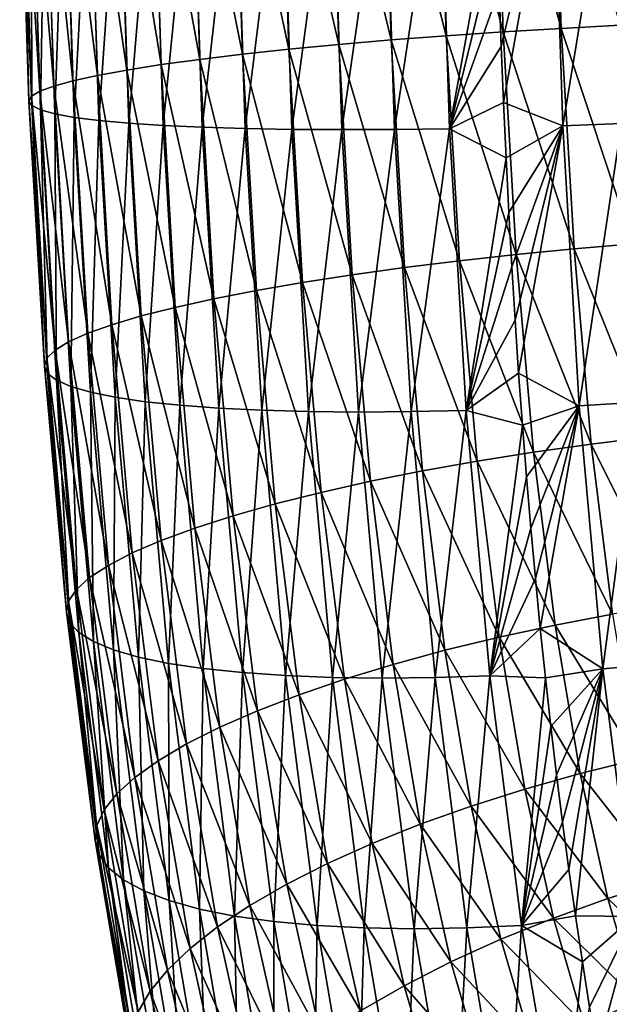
# Model space of a CAD drawing. Header units: millimetres. Extents: x -522 to 188, y -54 to 63.
# Tile 900 of 1056: x 2.51 to 5.36, y -47.08 to -42.34. Entities that reach past the tile are written whole.
import ezdxf

# ---------------------------------------------------------------- set-up
doc = ezdxf.new("R2010")
doc.units = ezdxf.units.MM
doc.header["$LTSCALE"] = 65.185185
doc.layers.add('39', color=7, linetype='CONTINUOUS')
doc.layers.add('40', color=7, linetype='CONTINUOUS')

msp = doc.modelspace()

# ---------------------------------------------------------------- linework, layer by layer
at = {"layer": '39', "linetype": 'CONTINUOUS'}
for points in [[(4.8273, -42.1909, 2.8508), (4.837, -42.4643, 2.8336), (5.0867, -41.4116, 2.942), (4.8273, -42.1909, 2.8508)], [(4.837, -42.4643, 2.8336), (4.8479, -42.7346, 2.8144), (5.0867, -41.4116, 2.942), (4.837, -42.4643, 2.8336)], [(5.0867, -41.4116, 2.942), (4.8479, -42.7346, 2.8144), (5.1333, -42.8472, 2.8596), (5.0867, -41.4116, 2.942)], [(5.0867, -41.4116, 2.942), (5.1333, -42.8472, 2.8596), (5.3711, -41.4066, 2.9694), (5.0867, -41.4116, 2.942)], [(5.3711, -41.4066, 2.9694), (5.1333, -42.8472, 2.8596), (5.4175, -42.8366, 2.8873), (5.3711, -41.4066, 2.9694)], [(4.8479, -42.7346, 2.8144), (4.8599, -43.0018, 2.7931), (5.1333, -42.8472, 2.8596), (4.8479, -42.7346, 2.8144)], [(4.8599, -43.0018, 2.7931), (4.8732, -43.2659, 2.7696), (5.1333, -42.8472, 2.8596), (4.8599, -43.0018, 2.7931)], [(4.8732, -43.2659, 2.7696), (4.8878, -43.5269, 2.7441), (5.1333, -42.8472, 2.8596), (4.8732, -43.2659, 2.7696)], [(4.8878, -43.5269, 2.7441), (4.9035, -43.785, 2.7164), (5.1333, -42.8472, 2.8596), (4.8878, -43.5269, 2.7441)], [(4.9035, -43.785, 2.7164), (4.9205, -44.04, 2.6866), (5.1333, -42.8472, 2.8596), (4.9035, -43.785, 2.7164)], [(5.1333, -42.8472, 2.8596), (4.9205, -44.04, 2.6866), (5.2126, -44.1975, 2.7203), (5.1333, -42.8472, 2.8596)], [(5.1333, -42.8472, 2.8596), (5.2126, -44.1975, 2.7203), (5.4175, -42.8366, 2.8873), (5.1333, -42.8472, 2.8596)], [(5.4175, -42.8366, 2.8873), (5.2126, -44.1975, 2.7203), (5.4964, -44.1803, 2.7487), (5.4175, -42.8366, 2.8873)], [(4.9205, -44.04, 2.6866), (4.9388, -44.2921, 2.6546), (5.2126, -44.1975, 2.7203), (4.9205, -44.04, 2.6866)], [(4.9388, -44.2921, 2.6546), (4.9584, -44.5413, 2.6204), (5.2126, -44.1975, 2.7203), (4.9388, -44.2921, 2.6546)], [(4.9584, -44.5413, 2.6204), (4.9793, -44.7876, 2.584), (5.2126, -44.1975, 2.7203), (4.9584, -44.5413, 2.6204)], [(4.9793, -44.7876, 2.584), (5.0015, -45.0311, 2.5453), (5.2126, -44.1975, 2.7203), (4.9793, -44.7876, 2.584)], [(5.0015, -45.0311, 2.5453), (5.025, -45.2718, 2.5044), (5.2126, -44.1975, 2.7203), (5.0015, -45.0311, 2.5453)], [(5.2126, -44.1975, 2.7203), (5.025, -45.2718, 2.5044), (5.3267, -45.4671, 2.5214), (5.2126, -44.1975, 2.7203)], [(5.2126, -44.1975, 2.7203), (5.3267, -45.4671, 2.5214), (5.4964, -44.1803, 2.7487), (5.2126, -44.1975, 2.7203)], [(5.4964, -44.1803, 2.7487), (5.3267, -45.4671, 2.5214), (5.6099, -45.4424, 2.5509), (5.4964, -44.1803, 2.7487)], [(5.025, -45.2718, 2.5044), (5.0499, -45.5097, 2.4611), (5.3267, -45.4671, 2.5214), (5.025, -45.2718, 2.5044)], [(5.3267, -45.4671, 2.5214), (5.4777, -46.6605, 2.259), (5.6099, -45.4424, 2.5509), (5.3267, -45.4671, 2.5214)], [(5.0499, -45.5097, 2.4611), (5.0762, -45.7448, 2.4155), (5.3267, -45.4671, 2.5214), (5.0499, -45.5097, 2.4611)], [(5.0762, -45.7448, 2.4155), (5.1038, -45.9772, 2.3675), (5.3267, -45.4671, 2.5214), (5.0762, -45.7448, 2.4155)], [(5.1038, -45.9772, 2.3675), (5.1328, -46.2069, 2.3171), (5.3267, -45.4671, 2.5214), (5.1038, -45.9772, 2.3675)], [(5.1328, -46.2069, 2.3171), (5.1633, -46.4339, 2.2643), (5.3267, -45.4671, 2.5214), (5.1328, -46.2069, 2.3171)], [(5.1633, -46.4339, 2.2643), (5.1951, -46.6582, 2.2089), (5.3267, -45.4671, 2.5214), (5.1633, -46.4339, 2.2643)], [(5.3267, -45.4671, 2.5214), (5.1951, -46.6582, 2.2089), (5.4777, -46.6605, 2.259), (5.3267, -45.4671, 2.5214)], [(5.1951, -46.6582, 2.2089), (5.2284, -46.8799, 2.151), (5.4777, -46.6605, 2.259), (5.1951, -46.6582, 2.2089)], [(5.2284, -46.8799, 2.151), (5.2632, -47.099, 2.0905), (5.4777, -46.6605, 2.259), (5.2284, -46.8799, 2.151)], [(5.2632, -47.099, 2.0905), (5.2995, -47.3155, 2.0274), (5.4777, -46.6605, 2.259), (5.2632, -47.099, 2.0905)], [(5.2995, -47.3155, 2.0274), (5.3374, -47.5293, 1.9616), (5.4777, -46.6605, 2.259), (5.2995, -47.3155, 2.0274)], [(5.3374, -47.5293, 1.9616), (5.3768, -47.7405, 1.893), (5.4777, -46.6605, 2.259), (5.3374, -47.5293, 1.9616)]]:
    msp.add_3dface(points, dxfattribs=at)
at = {"layer": '40', "linetype": 'CONTINUOUS'}
for points in [[(4.3068, -42.4334, -2.8222), (4.0133, -41.2287, -2.6218), (4.2672, -41.2186, -2.7526), (4.3068, -42.4334, -2.8222)], [(4.5716, -42.4131, -2.9276), (4.2672, -41.2186, -2.7526), (4.5324, -41.2091, -2.8586), (4.5716, -42.4131, -2.9276)], [(4.3068, -42.4334, -2.8222), (4.2672, -41.2186, -2.7526), (4.5716, -42.4131, -2.9276), (4.3068, -42.4334, -2.8222)], [(4.8454, -42.3944, -3.0073), (4.5324, -41.2091, -2.8586), (4.8065, -41.2005, -2.9389), (4.8454, -42.3944, -3.0073)], [(4.5716, -42.4131, -2.9276), (4.5324, -41.2091, -2.8586), (4.8454, -42.3944, -3.0073), (4.5716, -42.4131, -2.9276)], [(5.1257, -42.3776, -3.0607), (4.8065, -41.2005, -2.9389), (5.0871, -41.1926, -2.9928), (5.1257, -42.3776, -3.0607)], [(4.8454, -42.3944, -3.0073), (4.8065, -41.2005, -2.9389), (5.1257, -42.3776, -3.0607), (4.8454, -42.3944, -3.0073)], [(5.4098, -42.3627, -3.0871), (5.0871, -41.1926, -2.9928), (5.3715, -41.1857, -3.0197), (5.4098, -42.3627, -3.0871)], [(5.1257, -42.3776, -3.0607), (5.0871, -41.1926, -2.9928), (5.4098, -42.3627, -3.0871), (5.1257, -42.3776, -3.0607)], [(3.3831, -42.5271, -2.1665), (3.1549, -41.2741, -1.8781), (3.3419, -41.2622, -2.0939), (3.3831, -42.5271, -2.1665)], [(3.5893, -42.5022, -2.3628), (3.3419, -41.2622, -2.0939), (3.5485, -41.2506, -2.291), (3.5893, -42.5022, -2.3628)], [(3.3831, -42.5271, -2.1665), (3.3419, -41.2622, -2.0939), (3.5893, -42.5022, -2.3628), (3.3831, -42.5271, -2.1665)], [(3.8133, -42.4781, -2.5385), (3.5485, -41.2506, -2.291), (3.773, -41.2394, -2.4675), (3.8133, -42.4781, -2.5385)], [(3.5893, -42.5022, -2.3628), (3.5485, -41.2506, -2.291), (3.8133, -42.4781, -2.5385), (3.5893, -42.5022, -2.3628)], [(4.0532, -42.4551, -2.6921), (3.773, -41.2394, -2.4675), (4.0133, -41.2287, -2.6218), (4.0532, -42.4551, -2.6921)], [(3.8133, -42.4781, -2.5385), (3.773, -41.2394, -2.4675), (4.0532, -42.4551, -2.6921), (3.8133, -42.4781, -2.5385)], [(4.0532, -42.4551, -2.6921), (4.0133, -41.2287, -2.6218), (4.3068, -42.4334, -2.8222), (4.0532, -42.4551, -2.6921)], [(2.7714, -42.6302, -1.2141), (2.6353, -41.3222, -0.8684), (2.7284, -41.3103, -1.1383), (2.7714, -42.6302, -1.2141)], [(2.8893, -42.6044, -1.4731), (2.7284, -41.3103, -1.1383), (2.8468, -41.2982, -1.3981), (2.8893, -42.6044, -1.4731)], [(2.7714, -42.6302, -1.2141), (2.7284, -41.3103, -1.1383), (2.8893, -42.6044, -1.4731), (2.7714, -42.6302, -1.2141)], [(3.0315, -42.5784, -1.7196), (2.8468, -41.2982, -1.3981), (2.9894, -41.2861, -1.6454), (3.0315, -42.5784, -1.7196)], [(2.8893, -42.6044, -1.4731), (2.8468, -41.2982, -1.3981), (3.0315, -42.5784, -1.7196), (2.8893, -42.6044, -1.4731)], [(3.1966, -42.5525, -1.9515), (2.9894, -41.2861, -1.6454), (3.1549, -41.2741, -1.8781), (3.1966, -42.5525, -1.9515)], [(3.0315, -42.5784, -1.7196), (2.9894, -41.2861, -1.6454), (3.1966, -42.5525, -1.9515), (3.0315, -42.5784, -1.7196)], [(3.1966, -42.5525, -1.9515), (3.1549, -41.2741, -1.8781), (3.3831, -42.5271, -2.1665), (3.1966, -42.5525, -1.9515)], [(2.5722, -42.7049, -0.3862), (2.5148, -41.3559, -0.0228), (2.528, -41.3451, -0.3081), (2.5722, -42.7049, -0.3862)], [(2.5594, -42.7281, -0.1017), (2.5148, -41.3559, -0.0228), (2.5722, -42.7049, -0.3862), (2.5594, -42.7281, -0.1017)], [(2.5594, -42.7281, -0.1017), (2.5288, -41.3661, 0.2624), (2.5148, -41.3559, -0.0228), (2.5594, -42.7281, -0.1017)], [(2.6121, -42.6807, -0.6682), (2.528, -41.3451, -0.3081), (2.5683, -41.3338, -0.5908), (2.6121, -42.6807, -0.6682)], [(2.5722, -42.7049, -0.3862), (2.528, -41.3451, -0.3081), (2.6121, -42.6807, -0.6682), (2.5722, -42.7049, -0.3862)], [(2.6787, -42.6558, -0.945), (2.5683, -41.3338, -0.5908), (2.6353, -41.3222, -0.8684), (2.6787, -42.6558, -0.945)], [(2.6121, -42.6807, -0.6682), (2.5683, -41.3338, -0.5908), (2.6787, -42.6558, -0.945), (2.6121, -42.6807, -0.6682)], [(2.6787, -42.6558, -0.945), (2.6353, -41.3222, -0.8684), (2.7714, -42.6302, -1.2141), (2.6787, -42.6558, -0.945)], [(2.5738, -42.75, 0.1829), (2.5288, -41.3661, 0.2624), (2.5594, -42.7281, -0.1017), (2.5738, -42.75, 0.1829)], [(2.5738, -42.75, 0.1829), (2.57, -41.3757, 0.5451), (2.5288, -41.3661, 0.2624), (2.5738, -42.75, 0.1829)], [(2.6153, -42.7705, 0.4649), (2.6378, -41.3845, 0.8225), (2.57, -41.3757, 0.5451), (2.6153, -42.7705, 0.4649)], [(2.6153, -42.7705, 0.4649), (2.57, -41.3757, 0.5451), (2.5738, -42.75, 0.1829), (2.6153, -42.7705, 0.4649)], [(2.6835, -42.7895, 0.7418), (2.6378, -41.3845, 0.8225), (2.6153, -42.7705, 0.4649), (2.6835, -42.7895, 0.7418)], [(2.6835, -42.7895, 0.7418), (2.7318, -41.3925, 1.0923), (2.6378, -41.3845, 0.8225), (2.6835, -42.7895, 0.7418)], [(2.7777, -42.8066, 1.011), (2.7318, -41.3925, 1.0923), (2.6835, -42.7895, 0.7418), (2.7777, -42.8066, 1.011)], [(2.7777, -42.8066, 1.011), (2.851, -41.3996, 1.3519), (2.7318, -41.3925, 1.0923), (2.7777, -42.8066, 1.011)], [(2.8972, -42.8218, 1.2702), (2.851, -41.3996, 1.3519), (2.7777, -42.8066, 1.011), (2.8972, -42.8218, 1.2702)], [(2.8972, -42.8218, 1.2702), (2.9943, -41.4057, 1.5991), (2.851, -41.3996, 1.3519), (2.8972, -42.8218, 1.2702)], [(3.0407, -42.8349, 1.5169), (2.9943, -41.4057, 1.5991), (2.8972, -42.8218, 1.2702), (3.0407, -42.8349, 1.5169)], [(3.0407, -42.8349, 1.5169), (3.1605, -41.4108, 1.8315), (2.9943, -41.4057, 1.5991), (3.0407, -42.8349, 1.5169)], [(3.2071, -42.8458, 1.749), (3.1605, -41.4108, 1.8315), (3.0407, -42.8349, 1.5169), (3.2071, -42.8458, 1.749)], [(3.2071, -42.8458, 1.749), (3.3481, -41.4148, 2.0471), (3.1605, -41.4108, 1.8315), (3.2071, -42.8458, 1.749)], [(3.3949, -42.8545, 1.9643), (3.3481, -41.4148, 2.0471), (3.2071, -42.8458, 1.749), (3.3949, -42.8545, 1.9643)], [(3.3949, -42.8545, 1.9643), (3.5554, -41.4178, 2.2438), (3.3481, -41.4148, 2.0471), (3.3949, -42.8545, 1.9643)], [(3.6022, -42.8607, 2.1609), (3.5554, -41.4178, 2.2438), (3.3949, -42.8545, 1.9643), (3.6022, -42.8607, 2.1609)], [(3.6022, -42.8607, 2.1609), (3.7804, -41.4196, 2.42), (3.5554, -41.4178, 2.2438), (3.6022, -42.8607, 2.1609)], [(3.8273, -42.8645, 2.3369), (3.7804, -41.4196, 2.42), (3.6022, -42.8607, 2.1609), (3.8273, -42.8645, 2.3369)], [(3.8273, -42.8645, 2.3369), (4.0211, -41.4202, 2.574), (3.7804, -41.4196, 2.42), (3.8273, -42.8645, 2.3369)], [(4.068, -42.8659, 2.4909), (4.0211, -41.4202, 2.574), (3.8273, -42.8645, 2.3369), (4.068, -42.8659, 2.4909)], [(4.068, -42.8659, 2.4909), (4.2754, -41.4197, 2.7043), (4.0211, -41.4202, 2.574), (4.068, -42.8659, 2.4909)], [(4.3223, -42.8648, 2.6213), (4.2754, -41.4197, 2.7043), (4.068, -42.8659, 2.4909), (4.3223, -42.8648, 2.6213)], [(4.3223, -42.8648, 2.6213), (4.541, -41.4181, 2.81), (4.2754, -41.4197, 2.7043), (4.3223, -42.8648, 2.6213)], [(4.5878, -42.8613, 2.7271), (4.541, -41.4181, 2.81), (4.3223, -42.8648, 2.6213), (4.5878, -42.8613, 2.7271)], [(4.5878, -42.8613, 2.7271), (4.8114, -41.6344, 2.879), (4.541, -41.4181, 2.81), (4.5878, -42.8613, 2.7271)], [(4.8187, -41.9142, 2.8659), (4.8114, -41.6344, 2.879), (4.5878, -42.8613, 2.7271), (4.8187, -41.9142, 2.8659)], [(4.8273, -42.1909, 2.8508), (4.8187, -41.9142, 2.8659), (4.5878, -42.8613, 2.7271), (4.8273, -42.1909, 2.8508)], [(4.837, -42.4643, 2.8336), (4.8273, -42.1909, 2.8508), (4.5878, -42.8613, 2.7271), (4.837, -42.4643, 2.8336)], [(4.9081, -43.4679, -3.1178), (4.5716, -42.4131, -2.9276), (4.8454, -42.3944, -3.0073), (4.9081, -43.4679, -3.1178)], [(5.1878, -43.4407, -3.1701), (4.8454, -42.3944, -3.0073), (5.1257, -42.3776, -3.0607), (5.1878, -43.4407, -3.1701)], [(4.9081, -43.4679, -3.1178), (4.8454, -42.3944, -3.0073), (5.1878, -43.4407, -3.1701), (4.9081, -43.4679, -3.1178)], [(5.4714, -43.4166, -3.1956), (5.1257, -42.3776, -3.0607), (5.4098, -42.3627, -3.0871), (5.4714, -43.4166, -3.1956)], [(5.1878, -43.4407, -3.1701), (5.1257, -42.3776, -3.0607), (5.4714, -43.4166, -3.1956), (5.1878, -43.4407, -3.1701)], [(4.1182, -43.5659, -2.8065), (3.8133, -42.4781, -2.5385), (4.0532, -42.4551, -2.6921), (4.1182, -43.5659, -2.8065)], [(4.3709, -43.5308, -2.9352), (4.0532, -42.4551, -2.6921), (4.3068, -42.4334, -2.8222), (4.3709, -43.5308, -2.9352)], [(4.1182, -43.5659, -2.8065), (4.0532, -42.4551, -2.6921), (4.3709, -43.5308, -2.9352), (4.1182, -43.5659, -2.8065)], [(4.635, -43.498, -3.0393), (4.3068, -42.4334, -2.8222), (4.5716, -42.4131, -2.9276), (4.635, -43.498, -3.0393)], [(4.3709, -43.5308, -2.9352), (4.3068, -42.4334, -2.8222), (4.635, -43.498, -3.0393), (4.3709, -43.5308, -2.9352)], [(4.635, -43.498, -3.0393), (4.5716, -42.4131, -2.9276), (4.9081, -43.4679, -3.1178), (4.635, -43.498, -3.0393)], [(3.6559, -43.6418, -2.4801), (3.3831, -42.5271, -2.1665), (3.5893, -42.5022, -2.3628), (3.6559, -43.6418, -2.4801)], [(3.8791, -43.603, -2.6544), (3.5893, -42.5022, -2.3628), (3.8133, -42.4781, -2.5385), (3.8791, -43.603, -2.6544)], [(3.6559, -43.6418, -2.4801), (3.5893, -42.5022, -2.3628), (3.8791, -43.603, -2.6544), (3.6559, -43.6418, -2.4801)], [(3.8791, -43.603, -2.6544), (3.8133, -42.4781, -2.5385), (4.1182, -43.5659, -2.8065), (3.8791, -43.603, -2.6544)], [(4.8479, -42.7346, 2.8144), (4.837, -42.4643, 2.8336), (4.5878, -42.8613, 2.7271), (4.8479, -42.7346, 2.8144)], [(3.4506, -43.6819, -2.2854), (3.1966, -42.5525, -1.9515), (3.3831, -42.5271, -2.1665), (3.4506, -43.6819, -2.2854)], [(3.4506, -43.6819, -2.2854), (3.3831, -42.5271, -2.1665), (3.6559, -43.6418, -2.4801), (3.4506, -43.6819, -2.2854)], [(3.1009, -43.7647, -1.8418), (2.8893, -42.6044, -1.4731), (3.0315, -42.5784, -1.7196), (3.1009, -43.7647, -1.8418)], [(3.2651, -43.723, -2.072), (3.0315, -42.5784, -1.7196), (3.1966, -42.5525, -1.9515), (3.2651, -43.723, -2.072)], [(3.1009, -43.7647, -1.8418), (3.0315, -42.5784, -1.7196), (3.2651, -43.723, -2.072), (3.1009, -43.7647, -1.8418)], [(3.2651, -43.723, -2.072), (3.1966, -42.5525, -1.9515), (3.4506, -43.6819, -2.2854), (3.2651, -43.723, -2.072)], [(2.8427, -43.8483, -1.3396), (2.6787, -42.6558, -0.945), (2.7714, -42.6302, -1.2141), (2.8427, -43.8483, -1.3396)], [(2.9597, -43.8066, -1.5969), (2.7714, -42.6302, -1.2141), (2.8893, -42.6044, -1.4731), (2.9597, -43.8066, -1.5969)], [(2.8427, -43.8483, -1.3396), (2.7714, -42.6302, -1.2141), (2.9597, -43.8066, -1.5969), (2.8427, -43.8483, -1.3396)], [(2.9597, -43.8066, -1.5969), (2.8893, -42.6044, -1.4731), (3.1009, -43.7647, -1.8418), (2.9597, -43.8066, -1.5969)], [(2.6853, -43.9298, -0.7969), (2.5722, -42.7049, -0.3862), (2.6121, -42.6807, -0.6682), (2.6853, -43.9298, -0.7969)], [(2.7509, -43.8895, -1.0721), (2.6121, -42.6807, -0.6682), (2.6787, -42.6558, -0.945), (2.7509, -43.8895, -1.0721)], [(2.6853, -43.9298, -0.7969), (2.6121, -42.6807, -0.6682), (2.7509, -43.8895, -1.0721), (2.6853, -43.9298, -0.7969)], [(2.7509, -43.8895, -1.0721), (2.6787, -42.6558, -0.945), (2.8427, -43.8483, -1.3396), (2.7509, -43.8895, -1.0721)], [(2.6463, -43.9687, -0.5165), (2.5594, -42.7281, -0.1017), (2.5722, -42.7049, -0.3862), (2.6463, -43.9687, -0.5165)], [(2.6343, -44.0061, -0.2334), (2.5594, -42.7281, -0.1017), (2.6463, -43.9687, -0.5165), (2.6343, -44.0061, -0.2334)], [(2.6343, -44.0061, -0.2334), (2.5738, -42.75, 0.1829), (2.5594, -42.7281, -0.1017), (2.6343, -44.0061, -0.2334)], [(2.6463, -43.9687, -0.5165), (2.5722, -42.7049, -0.3862), (2.6853, -43.9298, -0.7969), (2.6463, -43.9687, -0.5165)], [(4.8599, -43.0018, 2.7931), (4.8479, -42.7346, 2.8144), (4.5878, -42.8613, 2.7271), (4.8599, -43.0018, 2.7931)], [(2.6496, -44.0414, 0.0498), (2.5738, -42.75, 0.1829), (2.6343, -44.0061, -0.2334), (2.6496, -44.0414, 0.0498)], [(2.6496, -44.0414, 0.0498), (2.6153, -42.7705, 0.4649), (2.5738, -42.75, 0.1829), (2.6496, -44.0414, 0.0498)], [(2.6918, -44.0745, 0.3305), (2.6835, -42.7895, 0.7418), (2.6153, -42.7705, 0.4649), (2.6918, -44.0745, 0.3305)], [(2.6918, -44.0745, 0.3305), (2.6153, -42.7705, 0.4649), (2.6496, -44.0414, 0.0498), (2.6918, -44.0745, 0.3305)], [(2.7607, -44.1049, 0.6062), (2.6835, -42.7895, 0.7418), (2.6918, -44.0745, 0.3305), (2.7607, -44.1049, 0.6062)], [(2.7607, -44.1049, 0.6062), (2.7777, -42.8066, 1.011), (2.6835, -42.7895, 0.7418), (2.7607, -44.1049, 0.6062)], [(2.8555, -44.1325, 0.8743), (2.7777, -42.8066, 1.011), (2.7607, -44.1049, 0.6062), (2.8555, -44.1325, 0.8743)], [(2.8555, -44.1325, 0.8743), (2.8972, -42.8218, 1.2702), (2.7777, -42.8066, 1.011), (2.8555, -44.1325, 0.8743)], [(2.9755, -44.157, 1.1325), (2.8972, -42.8218, 1.2702), (2.8555, -44.1325, 0.8743), (2.9755, -44.157, 1.1325)], [(2.9755, -44.157, 1.1325), (3.0407, -42.8349, 1.5169), (2.8972, -42.8218, 1.2702), (2.9755, -44.157, 1.1325)], [(3.1196, -44.1781, 1.3784), (3.0407, -42.8349, 1.5169), (2.9755, -44.157, 1.1325), (3.1196, -44.1781, 1.3784)], [(3.1196, -44.1781, 1.3784), (3.2071, -42.8458, 1.749), (3.0407, -42.8349, 1.5169), (3.1196, -44.1781, 1.3784)], [(3.2864, -44.1956, 1.6098), (3.2071, -42.8458, 1.749), (3.1196, -44.1781, 1.3784), (3.2864, -44.1956, 1.6098)], [(3.2864, -44.1956, 1.6098), (3.3949, -42.8545, 1.9643), (3.2071, -42.8458, 1.749), (3.2864, -44.1956, 1.6098)], [(3.4744, -44.2095, 1.8246), (3.3949, -42.8545, 1.9643), (3.2864, -44.1956, 1.6098), (3.4744, -44.2095, 1.8246)], [(3.4744, -44.2095, 1.8246), (3.6022, -42.8607, 2.1609), (3.3949, -42.8545, 1.9643), (3.4744, -44.2095, 1.8246)], [(3.682, -44.2196, 2.0207), (3.6022, -42.8607, 2.1609), (3.4744, -44.2095, 1.8246), (3.682, -44.2196, 2.0207)], [(3.682, -44.2196, 2.0207), (3.8273, -42.8645, 2.3369), (3.6022, -42.8607, 2.1609), (3.682, -44.2196, 2.0207)], [(3.9072, -44.2257, 2.1965), (3.8273, -42.8645, 2.3369), (3.682, -44.2196, 2.0207), (3.9072, -44.2257, 2.1965)], [(3.9072, -44.2257, 2.1965), (4.068, -42.8659, 2.4909), (3.8273, -42.8645, 2.3369), (3.9072, -44.2257, 2.1965)], [(4.148, -44.2279, 2.3504), (4.068, -42.8659, 2.4909), (3.9072, -44.2257, 2.1965), (4.148, -44.2279, 2.3504)], [(4.148, -44.2279, 2.3504), (4.3223, -42.8648, 2.6213), (4.068, -42.8659, 2.4909), (4.148, -44.2279, 2.3504)], [(4.4023, -44.226, 2.4809), (4.3223, -42.8648, 2.6213), (4.148, -44.2279, 2.3504), (4.4023, -44.226, 2.4809)], [(4.4023, -44.226, 2.4809), (4.5878, -42.8613, 2.7271), (4.3223, -42.8648, 2.6213), (4.4023, -44.226, 2.4809)], [(4.6676, -44.2202, 2.5869), (4.5878, -42.8613, 2.7271), (4.4023, -44.226, 2.4809), (4.6676, -44.2202, 2.5869)], [(4.6676, -44.2202, 2.5869), (4.8599, -43.0018, 2.7931), (4.5878, -42.8613, 2.7271), (4.6676, -44.2202, 2.5869)], [(4.8732, -43.2659, 2.7696), (4.8599, -43.0018, 2.7931), (4.6676, -44.2202, 2.5869), (4.8732, -43.2659, 2.7696)], [(4.8878, -43.5269, 2.7441), (4.8732, -43.2659, 2.7696), (4.6676, -44.2202, 2.5869), (4.8878, -43.5269, 2.7441)], [(5.271, -44.3822, -3.3172), (4.9081, -43.4679, -3.1178), (5.1878, -43.4407, -3.1701), (5.271, -44.3822, -3.3172)], [(5.5536, -44.3476, -3.3411), (5.1878, -43.4407, -3.1701), (5.4714, -43.4166, -3.1956), (5.5536, -44.3476, -3.3411)], [(5.271, -44.3822, -3.3172), (5.1878, -43.4407, -3.1701), (5.5536, -44.3476, -3.3411), (5.271, -44.3822, -3.3172)], [(4.7205, -44.4646, -3.1902), (4.3709, -43.5308, -2.9352), (4.635, -43.498, -3.0393), (4.7205, -44.4646, -3.1902)], [(4.9924, -44.4213, -3.2668), (4.635, -43.498, -3.0393), (4.9081, -43.4679, -3.1178), (4.9924, -44.4213, -3.2668)], [(4.7205, -44.4646, -3.1902), (4.635, -43.498, -3.0393), (4.9924, -44.4213, -3.2668), (4.7205, -44.4646, -3.1902)], [(4.9924, -44.4213, -3.2668), (4.9081, -43.4679, -3.1178), (5.271, -44.3822, -3.3172), (4.9924, -44.4213, -3.2668)], [(4.4577, -44.5117, -3.0883), (4.1182, -43.5659, -2.8065), (4.3709, -43.5308, -2.9352), (4.4577, -44.5117, -3.0883)], [(4.4577, -44.5117, -3.0883), (4.3709, -43.5308, -2.9352), (4.7205, -44.4646, -3.1902), (4.4577, -44.5117, -3.0883)], [(4.9035, -43.785, 2.7164), (4.8878, -43.5269, 2.7441), (4.6676, -44.2202, 2.5869), (4.9035, -43.785, 2.7164)], [(4.2064, -44.5621, -2.962), (3.8791, -43.603, -2.6544), (4.1182, -43.5659, -2.8065), (4.2064, -44.5621, -2.962)], [(4.2064, -44.5621, -2.962), (4.1182, -43.5659, -2.8065), (4.4577, -44.5117, -3.0883), (4.2064, -44.5621, -2.962)], [(3.7472, -44.6711, -2.6407), (3.4506, -43.6819, -2.2854), (3.6559, -43.6418, -2.4801), (3.7472, -44.6711, -2.6407)], [(3.9688, -44.6154, -2.8123), (3.6559, -43.6418, -2.4801), (3.8791, -43.603, -2.6544), (3.9688, -44.6154, -2.8123)], [(3.7472, -44.6711, -2.6407), (3.6559, -43.6418, -2.4801), (3.9688, -44.6154, -2.8123), (3.7472, -44.6711, -2.6407)], [(3.9688, -44.6154, -2.8123), (3.8791, -43.603, -2.6544), (4.2064, -44.5621, -2.962), (3.9688, -44.6154, -2.8123)], [(3.5435, -44.7287, -2.4487), (3.2651, -43.723, -2.072), (3.4506, -43.6819, -2.2854), (3.5435, -44.7287, -2.4487)], [(3.5435, -44.7287, -2.4487), (3.4506, -43.6819, -2.2854), (3.7472, -44.6711, -2.6407), (3.5435, -44.7287, -2.4487)], [(3.3596, -44.7877, -2.2381), (3.1009, -43.7647, -1.8418), (3.2651, -43.723, -2.072), (3.3596, -44.7877, -2.2381)], [(3.3596, -44.7877, -2.2381), (3.2651, -43.723, -2.072), (3.5435, -44.7287, -2.4487), (3.3596, -44.7877, -2.2381)], [(3.1972, -44.8475, -2.0107), (2.9597, -43.8066, -1.5969), (3.1009, -43.7647, -1.8418), (3.1972, -44.8475, -2.0107)], [(3.1972, -44.8475, -2.0107), (3.1009, -43.7647, -1.8418), (3.3596, -44.7877, -2.2381), (3.1972, -44.8475, -2.0107)], [(4.9205, -44.04, 2.6866), (4.9035, -43.785, 2.7164), (4.6676, -44.2202, 2.5869), (4.9205, -44.04, 2.6866)], [(3.0576, -44.9076, -1.7687), (2.8427, -43.8483, -1.3396), (2.9597, -43.8066, -1.5969), (3.0576, -44.9076, -1.7687)], [(3.0576, -44.9076, -1.7687), (2.9597, -43.8066, -1.5969), (3.1972, -44.8475, -2.0107), (3.0576, -44.9076, -1.7687)], [(2.9423, -44.9674, -1.5141), (2.7509, -43.8895, -1.0721), (2.8427, -43.8483, -1.3396), (2.9423, -44.9674, -1.5141)], [(2.9423, -44.9674, -1.5141), (2.8427, -43.8483, -1.3396), (3.0576, -44.9076, -1.7687), (2.9423, -44.9674, -1.5141)], [(2.8522, -45.0265, -1.2494), (2.6853, -43.9298, -0.7969), (2.7509, -43.8895, -1.0721), (2.8522, -45.0265, -1.2494)], [(2.8522, -45.0265, -1.2494), (2.7509, -43.8895, -1.0721), (2.9423, -44.9674, -1.5141), (2.8522, -45.0265, -1.2494)], [(2.7508, -45.1401, -0.6992), (2.6343, -44.0061, -0.2334), (2.6463, -43.9687, -0.5165), (2.7508, -45.1401, -0.6992)], [(2.7882, -45.0842, -0.977), (2.6463, -43.9687, -0.5165), (2.6853, -43.9298, -0.7969), (2.7882, -45.0842, -0.977)], [(2.7508, -45.1401, -0.6992), (2.6463, -43.9687, -0.5165), (2.7882, -45.0842, -0.977), (2.7508, -45.1401, -0.6992)], [(2.7882, -45.0842, -0.977), (2.6853, -43.9298, -0.7969), (2.8522, -45.0265, -1.2494), (2.7882, -45.0842, -0.977)], [(2.7404, -45.1936, -0.4187), (2.6343, -44.0061, -0.2334), (2.7508, -45.1401, -0.6992), (2.7404, -45.1936, -0.4187)], [(2.7404, -45.1936, -0.4187), (2.6496, -44.0414, 0.0498), (2.6343, -44.0061, -0.2334), (2.7404, -45.1936, -0.4187)], [(2.7571, -45.2443, -0.1379), (2.6496, -44.0414, 0.0498), (2.7404, -45.1936, -0.4187), (2.7571, -45.2443, -0.1379)], [(2.7571, -45.2443, -0.1379), (2.6918, -44.0745, 0.3305), (2.6496, -44.0414, 0.0498), (2.7571, -45.2443, -0.1379)], [(4.9388, -44.2921, 2.6546), (4.9205, -44.04, 2.6866), (4.6676, -44.2202, 2.5869), (4.9388, -44.2921, 2.6546)], [(2.8006, -45.2917, 0.1405), (2.7607, -44.1049, 0.6062), (2.6918, -44.0745, 0.3305), (2.8006, -45.2917, 0.1405)], [(2.8006, -45.2917, 0.1405), (2.6918, -44.0745, 0.3305), (2.7571, -45.2443, -0.1379), (2.8006, -45.2917, 0.1405)], [(2.8707, -45.3353, 0.4141), (2.7607, -44.1049, 0.6062), (2.8006, -45.2917, 0.1405), (2.8707, -45.3353, 0.4141)], [(2.8707, -45.3353, 0.4141), (2.8555, -44.1325, 0.8743), (2.7607, -44.1049, 0.6062), (2.8707, -45.3353, 0.4141)], [(2.9667, -45.3748, 0.6803), (2.9755, -44.157, 1.1325), (2.8555, -44.1325, 0.8743), (2.9667, -45.3748, 0.6803)], [(2.9667, -45.3748, 0.6803), (2.8555, -44.1325, 0.8743), (2.8707, -45.3353, 0.4141), (2.9667, -45.3748, 0.6803)], [(3.0878, -45.4098, 0.9369), (2.9755, -44.157, 1.1325), (2.9667, -45.3748, 0.6803), (3.0878, -45.4098, 0.9369)], [(3.0878, -45.4098, 0.9369), (3.1196, -44.1781, 1.3784), (2.9755, -44.157, 1.1325), (3.0878, -45.4098, 0.9369)], [(3.2327, -45.4401, 1.1813), (3.1196, -44.1781, 1.3784), (3.0878, -45.4098, 0.9369), (3.2327, -45.4401, 1.1813)], [(3.2327, -45.4401, 1.1813), (3.2864, -44.1956, 1.6098), (3.1196, -44.1781, 1.3784), (3.2327, -45.4401, 1.1813)], [(3.4002, -45.4652, 1.4114), (3.2864, -44.1956, 1.6098), (3.2327, -45.4401, 1.1813), (3.4002, -45.4652, 1.4114)], [(3.4002, -45.4652, 1.4114), (3.4744, -44.2095, 1.8246), (3.2864, -44.1956, 1.6098), (3.4002, -45.4652, 1.4114)], [(3.5889, -45.485, 1.6252), (3.4744, -44.2095, 1.8246), (3.4002, -45.4652, 1.4114), (3.5889, -45.485, 1.6252)], [(3.5889, -45.485, 1.6252), (3.682, -44.2196, 2.0207), (3.4744, -44.2095, 1.8246), (3.5889, -45.485, 1.6252)], [(3.7969, -45.4993, 1.8206), (3.682, -44.2196, 2.0207), (3.5889, -45.485, 1.6252), (3.7969, -45.4993, 1.8206)], [(3.7969, -45.4993, 1.8206), (3.9072, -44.2257, 2.1965), (3.682, -44.2196, 2.0207), (3.7969, -45.4993, 1.8206)], [(4.0224, -45.5081, 1.996), (3.9072, -44.2257, 2.1965), (3.7969, -45.4993, 1.8206), (4.0224, -45.5081, 1.996)], [(4.0224, -45.5081, 1.996), (4.148, -44.2279, 2.3504), (3.9072, -44.2257, 2.1965), (4.0224, -45.5081, 1.996)], [(4.2633, -45.5111, 2.1497), (4.148, -44.2279, 2.3504), (4.0224, -45.5081, 1.996), (4.2633, -45.5111, 2.1497)], [(4.2633, -45.5111, 2.1497), (4.4023, -44.226, 2.4809), (4.148, -44.2279, 2.3504), (4.2633, -45.5111, 2.1497)], [(4.5175, -45.5084, 2.2802), (4.4023, -44.226, 2.4809), (4.2633, -45.5111, 2.1497), (4.5175, -45.5084, 2.2802)], [(4.5175, -45.5084, 2.2802), (4.6676, -44.2202, 2.5869), (4.4023, -44.226, 2.4809), (4.5175, -45.5084, 2.2802)], [(4.7826, -45.5, 2.3866), (4.6676, -44.2202, 2.5869), (4.5175, -45.5084, 2.2802), (4.7826, -45.5, 2.3866)], [(4.7826, -45.5, 2.3866), (4.9388, -44.2921, 2.6546), (4.6676, -44.2202, 2.5869), (4.7826, -45.5, 2.3866)], [(4.9584, -44.5413, 2.6204), (4.9388, -44.2921, 2.6546), (4.7826, -45.5, 2.3866), (4.9584, -44.5413, 2.6204)], [(5.6541, -45.1561, -3.5185), (5.271, -44.3822, -3.3172), (5.5536, -44.3476, -3.3411), (5.6541, -45.1561, -3.5185)], [(5.373, -45.2028, -3.4972), (4.9924, -44.4213, -3.2668), (5.271, -44.3822, -3.3172), (5.373, -45.2028, -3.4972)], [(5.373, -45.2028, -3.4972), (5.271, -44.3822, -3.3172), (5.6541, -45.1561, -3.5185), (5.373, -45.2028, -3.4972)], [(5.0962, -45.2555, -3.4496), (4.7205, -44.4646, -3.1902), (4.9924, -44.4213, -3.2668), (5.0962, -45.2555, -3.4496)], [(5.0962, -45.2555, -3.4496), (4.9924, -44.4213, -3.2668), (5.373, -45.2028, -3.4972), (5.0962, -45.2555, -3.4496)], [(4.8262, -45.3138, -3.3763), (4.4577, -44.5117, -3.0883), (4.7205, -44.4646, -3.1902), (4.8262, -45.3138, -3.3763)], [(4.8262, -45.3138, -3.3763), (4.7205, -44.4646, -3.1902), (5.0962, -45.2555, -3.4496), (4.8262, -45.3138, -3.3763)], [(4.5654, -45.3772, -3.278), (4.2064, -44.5621, -2.962), (4.4577, -44.5117, -3.0883), (4.5654, -45.3772, -3.278)], [(4.5654, -45.3772, -3.278), (4.4577, -44.5117, -3.0883), (4.8262, -45.3138, -3.3763), (4.5654, -45.3772, -3.278)], [(4.9793, -44.7876, 2.584), (4.9584, -44.5413, 2.6204), (4.7826, -45.5, 2.3866), (4.9793, -44.7876, 2.584)], [(4.3164, -45.445, -3.1554), (3.9688, -44.6154, -2.8123), (4.2064, -44.5621, -2.962), (4.3164, -45.445, -3.1554)], [(4.3164, -45.445, -3.1554), (4.2064, -44.5621, -2.962), (4.5654, -45.3772, -3.278), (4.3164, -45.445, -3.1554)], [(4.0812, -45.5168, -3.0097), (3.7472, -44.6711, -2.6407), (3.9688, -44.6154, -2.8123), (4.0812, -45.5168, -3.0097)], [(4.0812, -45.5168, -3.0097), (3.9688, -44.6154, -2.8123), (4.3164, -45.445, -3.1554), (4.0812, -45.5168, -3.0097)], [(3.8621, -45.5917, -2.8423), (3.5435, -44.7287, -2.4487), (3.7472, -44.6711, -2.6407), (3.8621, -45.5917, -2.8423)], [(3.8621, -45.5917, -2.8423), (3.7472, -44.6711, -2.6407), (4.0812, -45.5168, -3.0097), (3.8621, -45.5917, -2.8423)], [(3.6609, -45.6692, -2.6546), (3.3596, -44.7877, -2.2381), (3.5435, -44.7287, -2.4487), (3.6609, -45.6692, -2.6546)], [(3.6609, -45.6692, -2.6546), (3.5435, -44.7287, -2.4487), (3.8621, -45.5917, -2.8423), (3.6609, -45.6692, -2.6546)], [(3.4797, -45.7485, -2.4484), (3.1972, -44.8475, -2.0107), (3.3596, -44.7877, -2.2381), (3.4797, -45.7485, -2.4484)], [(3.4797, -45.7485, -2.4484), (3.3596, -44.7877, -2.2381), (3.6609, -45.6692, -2.6546), (3.4797, -45.7485, -2.4484)], [(5.0015, -45.0311, 2.5453), (4.9793, -44.7876, 2.584), (4.7826, -45.5, 2.3866), (5.0015, -45.0311, 2.5453)], [(3.3199, -45.829, -2.2255), (3.0576, -44.9076, -1.7687), (3.1972, -44.8475, -2.0107), (3.3199, -45.829, -2.2255)], [(3.3199, -45.829, -2.2255), (3.1972, -44.8475, -2.0107), (3.4797, -45.7485, -2.4484), (3.3199, -45.829, -2.2255)], [(3.1831, -45.9098, -1.988), (2.9423, -44.9674, -1.5141), (3.0576, -44.9076, -1.7687), (3.1831, -45.9098, -1.988)], [(3.1831, -45.9098, -1.988), (3.0576, -44.9076, -1.7687), (3.3199, -45.829, -2.2255), (3.1831, -45.9098, -1.988)], [(3.0705, -45.9903, -1.738), (2.8522, -45.0265, -1.2494), (2.9423, -44.9674, -1.5141), (3.0705, -45.9903, -1.738)], [(3.0705, -45.9903, -1.738), (2.9423, -44.9674, -1.5141), (3.1831, -45.9098, -1.988), (3.0705, -45.9903, -1.738)], [(2.983, -46.0697, -1.4778), (2.7882, -45.0842, -0.977), (2.8522, -45.0265, -1.2494), (2.983, -46.0697, -1.4778)], [(2.983, -46.0697, -1.4778), (2.8522, -45.0265, -1.2494), (3.0705, -45.9903, -1.738), (2.983, -46.0697, -1.4778)], [(5.025, -45.2718, 2.5044), (5.0015, -45.0311, 2.5453), (4.7826, -45.5, 2.3866), (5.025, -45.2718, 2.5044)], [(2.9216, -46.1473, -1.2097), (2.7508, -45.1401, -0.6992), (2.7882, -45.0842, -0.977), (2.9216, -46.1473, -1.2097)], [(2.9216, -46.1473, -1.2097), (2.7882, -45.0842, -0.977), (2.983, -46.0697, -1.4778), (2.9216, -46.1473, -1.2097)], [(2.8867, -46.2224, -0.9362), (2.7404, -45.1936, -0.4187), (2.7508, -45.1401, -0.6992), (2.8867, -46.2224, -0.9362)], [(2.8867, -46.2224, -0.9362), (2.7508, -45.1401, -0.6992), (2.9216, -46.1473, -1.2097), (2.8867, -46.2224, -0.9362)], [(2.8787, -46.2943, -0.6597), (2.7404, -45.1936, -0.4187), (2.8867, -46.2224, -0.9362), (2.8787, -46.2943, -0.6597)], [(2.8787, -46.2943, -0.6597), (2.7571, -45.2443, -0.1379), (2.7404, -45.1936, -0.4187), (2.8787, -46.2943, -0.6597)], [(5.4911, -45.9041, -3.704), (5.0962, -45.2555, -3.4496), (5.373, -45.2028, -3.4972), (5.4911, -45.9041, -3.704)], [(2.8977, -46.3624, -0.3828), (2.7571, -45.2443, -0.1379), (2.8787, -46.2943, -0.6597), (2.8977, -46.3624, -0.3828)], [(2.8977, -46.3624, -0.3828), (2.8006, -45.2917, 0.1405), (2.7571, -45.2443, -0.1379), (2.8977, -46.3624, -0.3828)], [(5.2169, -45.9721, -3.661), (4.8262, -45.3138, -3.3763), (5.0962, -45.2555, -3.4496), (5.2169, -45.9721, -3.661)], [(5.2169, -45.9721, -3.661), (5.0962, -45.2555, -3.4496), (5.4911, -45.9041, -3.704), (5.2169, -45.9721, -3.661)], [(2.9434, -46.426, -0.108), (2.8707, -45.3353, 0.4141), (2.8006, -45.2917, 0.1405), (2.9434, -46.426, -0.108)], [(2.9434, -46.426, -0.108), (2.8006, -45.2917, 0.1405), (2.8977, -46.3624, -0.3828), (2.9434, -46.426, -0.108)], [(5.0499, -45.5097, 2.4611), (5.025, -45.2718, 2.5044), (4.7826, -45.5, 2.3866), (5.0499, -45.5097, 2.4611)], [(3.0155, -46.4846, 0.1623), (2.8707, -45.3353, 0.4141), (2.9434, -46.426, -0.108), (3.0155, -46.4846, 0.1623)], [(3.0155, -46.4846, 0.1623), (2.9667, -45.3748, 0.6803), (2.8707, -45.3353, 0.4141), (3.0155, -46.4846, 0.1623)], [(4.9498, -46.0473, -3.5927), (4.5654, -45.3772, -3.278), (4.8262, -45.3138, -3.3763), (4.9498, -46.0473, -3.5927)], [(4.9498, -46.0473, -3.5927), (4.8262, -45.3138, -3.3763), (5.2169, -45.9721, -3.661), (4.9498, -46.0473, -3.5927)], [(3.1133, -46.5377, 0.4255), (3.0878, -45.4098, 0.9369), (2.9667, -45.3748, 0.6803), (3.1133, -46.5377, 0.4255)], [(3.1133, -46.5377, 0.4255), (2.9667, -45.3748, 0.6803), (3.0155, -46.4846, 0.1623), (3.1133, -46.5377, 0.4255)], [(4.6922, -46.129, -3.4997), (4.3164, -45.445, -3.1554), (4.5654, -45.3772, -3.278), (4.6922, -46.129, -3.4997)], [(4.6922, -46.129, -3.4997), (4.5654, -45.3772, -3.278), (4.9498, -46.0473, -3.5927), (4.6922, -46.129, -3.4997)], [(3.2359, -46.5847, 0.6793), (3.0878, -45.4098, 0.9369), (3.1133, -46.5377, 0.4255), (3.2359, -46.5847, 0.6793)], [(3.2359, -46.5847, 0.6793), (3.2327, -45.4401, 1.1813), (3.0878, -45.4098, 0.9369), (3.2359, -46.5847, 0.6793)], [(3.3822, -46.6252, 0.9214), (3.2327, -45.4401, 1.1813), (3.2359, -46.5847, 0.6793), (3.3822, -46.6252, 0.9214)], [(3.3822, -46.6252, 0.9214), (3.4002, -45.4652, 1.4114), (3.2327, -45.4401, 1.1813), (3.3822, -46.6252, 0.9214)], [(4.4465, -46.2165, -3.3829), (4.0812, -45.5168, -3.0097), (4.3164, -45.445, -3.1554), (4.4465, -46.2165, -3.3829)], [(4.4465, -46.2165, -3.3829), (4.3164, -45.445, -3.1554), (4.6922, -46.129, -3.4997), (4.4465, -46.2165, -3.3829)], [(3.5509, -46.6589, 1.1496), (3.4002, -45.4652, 1.4114), (3.3822, -46.6252, 0.9214), (3.5509, -46.6589, 1.1496)], [(3.5509, -46.6589, 1.1496), (3.5889, -45.485, 1.6252), (3.4002, -45.4652, 1.4114), (3.5509, -46.6589, 1.1496)], [(3.7405, -46.6854, 1.3618), (3.5889, -45.485, 1.6252), (3.5509, -46.6589, 1.1496), (3.7405, -46.6854, 1.3618)], [(3.7405, -46.6854, 1.3618), (3.7969, -45.4993, 1.8206), (3.5889, -45.485, 1.6252), (3.7405, -46.6854, 1.3618)], [(3.9492, -46.7046, 1.5561), (3.7969, -45.4993, 1.8206), (3.7405, -46.6854, 1.3618), (3.9492, -46.7046, 1.5561)], [(3.9492, -46.7046, 1.5561), (4.0224, -45.5081, 1.996), (3.7969, -45.4993, 1.8206), (3.9492, -46.7046, 1.5561)], [(4.2149, -46.309, -3.2434), (3.8621, -45.5917, -2.8423), (4.0812, -45.5168, -3.0097), (4.2149, -46.309, -3.2434)], [(4.1751, -46.7162, 1.7308), (4.0224, -45.5081, 1.996), (3.9492, -46.7046, 1.5561), (4.1751, -46.7162, 1.7308)], [(4.1751, -46.7162, 1.7308), (4.2633, -45.5111, 2.1497), (4.0224, -45.5081, 1.996), (4.1751, -46.7162, 1.7308)], [(4.2149, -46.309, -3.2434), (4.0812, -45.5168, -3.0097), (4.4465, -46.2165, -3.3829), (4.2149, -46.309, -3.2434)], [(4.4162, -46.7201, 1.8842), (4.2633, -45.5111, 2.1497), (4.1751, -46.7162, 1.7308), (4.4162, -46.7201, 1.8842)], [(4.4162, -46.7201, 1.8842), (4.5175, -45.5084, 2.2802), (4.2633, -45.5111, 2.1497), (4.4162, -46.7201, 1.8842)], [(4.6703, -46.7163, 2.0149), (4.5175, -45.5084, 2.2802), (4.4162, -46.7201, 1.8842), (4.6703, -46.7163, 2.0149)], [(4.6703, -46.7163, 2.0149), (4.7826, -45.5, 2.3866), (4.5175, -45.5084, 2.2802), (4.6703, -46.7163, 2.0149)], [(4.9351, -46.7049, 2.1218), (4.7826, -45.5, 2.3866), (4.6703, -46.7163, 2.0149), (4.9351, -46.7049, 2.1218)], [(4.9351, -46.7049, 2.1218), (5.0499, -45.5097, 2.4611), (4.7826, -45.5, 2.3866), (4.9351, -46.7049, 2.1218)], [(5.0762, -45.7448, 2.4155), (5.0499, -45.5097, 2.4611), (4.9351, -46.7049, 2.1218), (5.0762, -45.7448, 2.4155)], [(3.9995, -46.4056, -3.0823), (3.6609, -45.6692, -2.6546), (3.8621, -45.5917, -2.8423), (3.9995, -46.4056, -3.0823)], [(3.9995, -46.4056, -3.0823), (3.8621, -45.5917, -2.8423), (4.2149, -46.309, -3.2434), (3.9995, -46.4056, -3.0823)], [(3.8022, -46.5055, -2.9013), (3.4797, -45.7485, -2.4484), (3.6609, -45.6692, -2.6546), (3.8022, -46.5055, -2.9013)], [(3.8022, -46.5055, -2.9013), (3.6609, -45.6692, -2.6546), (3.9995, -46.4056, -3.0823), (3.8022, -46.5055, -2.9013)], [(3.6249, -46.6077, -2.7019), (3.3199, -45.829, -2.2255), (3.4797, -45.7485, -2.4484), (3.6249, -46.6077, -2.7019)], [(3.6249, -46.6077, -2.7019), (3.4797, -45.7485, -2.4484), (3.8022, -46.5055, -2.9013), (3.6249, -46.6077, -2.7019)], [(5.1038, -45.9772, 2.3675), (5.0762, -45.7448, 2.4155), (4.9351, -46.7049, 2.1218), (5.1038, -45.9772, 2.3675)], [(3.4691, -46.7114, -2.4858), (3.1831, -45.9098, -1.988), (3.3199, -45.829, -2.2255), (3.4691, -46.7114, -2.4858)], [(3.4691, -46.7114, -2.4858), (3.3199, -45.829, -2.2255), (3.6249, -46.6077, -2.7019), (3.4691, -46.7114, -2.4858)], [(3.3363, -46.8155, -2.2552), (3.0705, -45.9903, -1.738), (3.1831, -45.9098, -1.988), (3.3363, -46.8155, -2.2552)], [(3.3363, -46.8155, -2.2552), (3.1831, -45.9098, -1.988), (3.4691, -46.7114, -2.4858), (3.3363, -46.8155, -2.2552)], [(5.6217, -46.4899, -3.9309), (5.2169, -45.9721, -3.661), (5.4911, -45.9041, -3.704), (5.6217, -46.4899, -3.9309)], [(3.2277, -46.9192, -2.0121), (2.983, -46.0697, -1.4778), (3.0705, -45.9903, -1.738), (3.2277, -46.9192, -2.0121)], [(3.2277, -46.9192, -2.0121), (3.0705, -45.9903, -1.738), (3.3363, -46.8155, -2.2552), (3.2277, -46.9192, -2.0121)], [(5.1328, -46.2069, 2.3171), (5.1038, -45.9772, 2.3675), (4.9351, -46.7049, 2.1218), (5.1328, -46.2069, 2.3171)], [(5.3513, -46.5748, -3.8944), (4.9498, -46.0473, -3.5927), (5.2169, -45.9721, -3.661), (5.3513, -46.5748, -3.8944)], [(5.3513, -46.5748, -3.8944), (5.2169, -45.9721, -3.661), (5.6217, -46.4899, -3.9309), (5.3513, -46.5748, -3.8944)], [(5.0884, -46.6687, -3.8334), (4.6922, -46.129, -3.4997), (4.9498, -46.0473, -3.5927), (5.0884, -46.6687, -3.8334)], [(5.0884, -46.6687, -3.8334), (4.9498, -46.0473, -3.5927), (5.3513, -46.5748, -3.8944), (5.0884, -46.6687, -3.8334)], [(3.1442, -47.0215, -1.7586), (2.9216, -46.1473, -1.2097), (2.983, -46.0697, -1.4778), (3.1442, -47.0215, -1.7586)], [(3.1442, -47.0215, -1.7586), (2.983, -46.0697, -1.4778), (3.2277, -46.9192, -2.0121), (3.1442, -47.0215, -1.7586)], [(3.0866, -47.1214, -1.4972), (2.8867, -46.2224, -0.9362), (2.9216, -46.1473, -1.2097), (3.0866, -47.1214, -1.4972)], [(3.0866, -47.1214, -1.4972), (2.9216, -46.1473, -1.2097), (3.1442, -47.0215, -1.7586), (3.0866, -47.1214, -1.4972)], [(4.8354, -46.7707, -3.7483), (4.4465, -46.2165, -3.3829), (4.6922, -46.129, -3.4997), (4.8354, -46.7707, -3.7483)], [(4.8354, -46.7707, -3.7483), (4.6922, -46.129, -3.4997), (5.0884, -46.6687, -3.8334), (4.8354, -46.7707, -3.7483)], [(5.1633, -46.4339, 2.2643), (5.1328, -46.2069, 2.3171), (4.9351, -46.7049, 2.1218), (5.1633, -46.4339, 2.2643)], [(3.0554, -47.2181, -1.2301), (2.8787, -46.2943, -0.6597), (2.8867, -46.2224, -0.9362), (3.0554, -47.2181, -1.2301)], [(3.0554, -47.2181, -1.2301), (2.8867, -46.2224, -0.9362), (3.0866, -47.1214, -1.4972), (3.0554, -47.2181, -1.2301)], [(4.5945, -46.8798, -3.64), (4.2149, -46.309, -3.2434), (4.4465, -46.2165, -3.3829), (4.5945, -46.8798, -3.64)], [(4.5945, -46.8798, -3.64), (4.4465, -46.2165, -3.3829), (4.8354, -46.7707, -3.7483), (4.5945, -46.8798, -3.64)], [(3.051, -47.3107, -0.9597), (2.8787, -46.2943, -0.6597), (3.0554, -47.2181, -1.2301), (3.051, -47.3107, -0.9597)], [(3.051, -47.3107, -0.9597), (2.8977, -46.3624, -0.3828), (2.8787, -46.2943, -0.6597), (3.051, -47.3107, -0.9597)], [(4.368, -46.9952, -3.5094), (3.9995, -46.4056, -3.0823), (4.2149, -46.309, -3.2434), (4.368, -46.9952, -3.5094)], [(4.368, -46.9952, -3.5094), (4.2149, -46.309, -3.2434), (4.5945, -46.8798, -3.64), (4.368, -46.9952, -3.5094)], [(3.0734, -47.3983, -0.6886), (2.8977, -46.3624, -0.3828), (3.051, -47.3107, -0.9597), (3.0734, -47.3983, -0.6886)], [(3.0734, -47.3983, -0.6886), (2.9434, -46.426, -0.108), (2.8977, -46.3624, -0.3828), (3.0734, -47.3983, -0.6886)], [(3.1222, -47.4802, -0.4193), (3.0155, -46.4846, 0.1623), (2.9434, -46.426, -0.108), (3.1222, -47.4802, -0.4193)], [(3.1222, -47.4802, -0.4193), (2.9434, -46.426, -0.108), (3.0734, -47.3983, -0.6886), (3.1222, -47.4802, -0.4193)], [(4.1579, -47.1157, -3.3577), (3.8022, -46.5055, -2.9013), (3.9995, -46.4056, -3.0823), (4.1579, -47.1157, -3.3577)], [(4.1579, -47.1157, -3.3577), (3.9995, -46.4056, -3.0823), (4.368, -46.9952, -3.5094), (4.1579, -47.1157, -3.3577)], [(5.1951, -46.6582, 2.2089), (5.1633, -46.4339, 2.2643), (4.9351, -46.7049, 2.1218), (5.1951, -46.6582, 2.2089)], [(3.1972, -47.5556, -0.154), (3.0155, -46.4846, 0.1623), (3.1222, -47.4802, -0.4193), (3.1972, -47.5556, -0.154)], [(3.1972, -47.5556, -0.154), (3.1133, -46.5377, 0.4255), (3.0155, -46.4846, 0.1623), (3.1972, -47.5556, -0.154)], [(5.7612, -46.9674, -4.1706), (5.3513, -46.5748, -3.8944), (5.6217, -46.4899, -3.9309), (5.7612, -46.9674, -4.1706)], [(3.2977, -47.6239, 0.1047), (3.2359, -46.5847, 0.6793), (3.1133, -46.5377, 0.4255), (3.2977, -47.6239, 0.1047)], [(3.2977, -47.6239, 0.1047), (3.1133, -46.5377, 0.4255), (3.1972, -47.5556, -0.154), (3.2977, -47.6239, 0.1047)], [(3.9662, -47.2402, -3.1863), (3.6249, -46.6077, -2.7019), (3.8022, -46.5055, -2.9013), (3.9662, -47.2402, -3.1863)], [(3.9662, -47.2402, -3.1863), (3.8022, -46.5055, -2.9013), (4.1579, -47.1157, -3.3577), (3.9662, -47.2402, -3.1863)], [(3.4226, -47.6843, 0.3545), (3.2359, -46.5847, 0.6793), (3.2977, -47.6239, 0.1047), (3.4226, -47.6843, 0.3545)], [(3.4226, -47.6843, 0.3545), (3.3822, -46.6252, 0.9214), (3.2359, -46.5847, 0.6793), (3.4226, -47.6843, 0.3545)], [(5.4961, -47.0703, -4.1434), (5.0884, -46.6687, -3.8334), (5.3513, -46.5748, -3.8944), (5.4961, -47.0703, -4.1434)], [(5.4961, -47.0703, -4.1434), (5.3513, -46.5748, -3.8944), (5.7612, -46.9674, -4.1706), (5.4961, -47.0703, -4.1434)], [(3.5709, -47.7364, 0.5932), (3.3822, -46.6252, 0.9214), (3.4226, -47.6843, 0.3545), (3.5709, -47.7364, 0.5932)], [(3.5709, -47.7364, 0.5932), (3.5509, -46.6589, 1.1496), (3.3822, -46.6252, 0.9214), (3.5709, -47.7364, 0.5932)], [(3.7945, -47.3677, -2.9967), (3.4691, -46.7114, -2.4858), (3.6249, -46.6077, -2.7019), (3.7945, -47.3677, -2.9967)], [(3.7945, -47.3677, -2.9967), (3.6249, -46.6077, -2.7019), (3.9662, -47.2402, -3.1863), (3.7945, -47.3677, -2.9967)], [(3.7413, -47.7796, 0.8185), (3.5509, -46.6589, 1.1496), (3.5709, -47.7364, 0.5932), (3.7413, -47.7796, 0.8185)], [(3.7413, -47.7796, 0.8185), (3.7405, -46.6854, 1.3618), (3.5509, -46.6589, 1.1496), (3.7413, -47.7796, 0.8185)], [(5.2389, -47.1842, -4.0926), (4.8354, -46.7707, -3.7483), (5.0884, -46.6687, -3.8334), (5.2389, -47.1842, -4.0926)], [(5.2284, -46.8799, 2.151), (5.1951, -46.6582, 2.2089), (4.9351, -46.7049, 2.1218), (5.2284, -46.8799, 2.151)], [(5.2389, -47.1842, -4.0926), (5.0884, -46.6687, -3.8334), (5.4961, -47.0703, -4.1434), (5.2389, -47.1842, -4.0926)], [(3.6444, -47.497, -2.7907), (3.3363, -46.8155, -2.2552), (3.4691, -46.7114, -2.4858), (3.6444, -47.497, -2.7907)], [(3.6444, -47.497, -2.7907), (3.4691, -46.7114, -2.4858), (3.7945, -47.3677, -2.9967), (3.6444, -47.497, -2.7907)], [(3.9322, -47.8137, 1.0284), (3.9492, -46.7046, 1.5561), (3.7405, -46.6854, 1.3618), (3.9322, -47.8137, 1.0284)], [(3.9322, -47.8137, 1.0284), (3.7405, -46.6854, 1.3618), (3.7413, -47.7796, 0.8185), (3.9322, -47.8137, 1.0284)], [(4.1418, -47.8382, 1.2211), (3.9492, -46.7046, 1.5561), (3.9322, -47.8137, 1.0284), (4.1418, -47.8382, 1.2211)], [(4.1418, -47.8382, 1.2211), (4.1751, -46.7162, 1.7308), (3.9492, -46.7046, 1.5561), (4.1418, -47.8382, 1.2211)], [(4.3683, -47.853, 1.3948), (4.1751, -46.7162, 1.7308), (4.1418, -47.8382, 1.2211), (4.3683, -47.853, 1.3948)], [(4.3683, -47.853, 1.3948), (4.4162, -46.7201, 1.8842), (4.1751, -46.7162, 1.7308), (4.3683, -47.853, 1.3948)], [(4.6096, -47.858, 1.5478), (4.4162, -46.7201, 1.8842), (4.3683, -47.853, 1.3948), (4.6096, -47.858, 1.5478)], [(4.6096, -47.858, 1.5478), (4.6703, -46.7163, 2.0149), (4.4162, -46.7201, 1.8842), (4.6096, -47.858, 1.5478)], [(4.8635, -47.853, 1.6789), (4.6703, -46.7163, 2.0149), (4.6096, -47.858, 1.5478), (4.8635, -47.853, 1.6789)], [(4.8635, -47.853, 1.6789), (4.9351, -46.7049, 2.1218), (4.6703, -46.7163, 2.0149), (4.8635, -47.853, 1.6789)], [(5.1277, -47.8381, 1.7867), (4.9351, -46.7049, 2.1218), (4.8635, -47.853, 1.6789), (5.1277, -47.8381, 1.7867)], [(5.1277, -47.8381, 1.7867), (5.2284, -46.8799, 2.151), (4.9351, -46.7049, 2.1218), (5.1277, -47.8381, 1.7867)], [(4.9921, -47.3078, -4.0186), (4.5945, -46.8798, -3.64), (4.8354, -46.7707, -3.7483), (4.9921, -47.3078, -4.0186)], [(4.9921, -47.3078, -4.0186), (4.8354, -46.7707, -3.7483), (5.2389, -47.1842, -4.0926), (4.9921, -47.3078, -4.0186)], [(3.5173, -47.6268, -2.5701), (3.2277, -46.9192, -2.0121), (3.3363, -46.8155, -2.2552), (3.5173, -47.6268, -2.5701)], [(3.5173, -47.6268, -2.5701), (3.3363, -46.8155, -2.2552), (3.6444, -47.497, -2.7907), (3.5173, -47.6268, -2.5701)], [(3.4144, -47.756, -2.3369), (3.1442, -47.0215, -1.7586), (3.2277, -46.9192, -2.0121), (3.4144, -47.756, -2.3369)], [(3.4144, -47.756, -2.3369), (3.2277, -46.9192, -2.0121), (3.5173, -47.6268, -2.5701), (3.4144, -47.756, -2.3369)], [(4.7579, -47.4401, -3.922), (4.368, -46.9952, -3.5094), (4.5945, -46.8798, -3.64), (4.7579, -47.4401, -3.922)], [(4.7579, -47.4401, -3.922), (4.5945, -46.8798, -3.64), (4.9921, -47.3078, -4.0186), (4.7579, -47.4401, -3.922)], [(5.2632, -47.099, 2.0905), (5.2284, -46.8799, 2.151), (5.1277, -47.8381, 1.7867), (5.2632, -47.099, 2.0905)], [(4.5385, -47.5799, -3.8039), (4.1579, -47.1157, -3.3577), (4.368, -46.9952, -3.5094), (4.5385, -47.5799, -3.8039)], [(4.5385, -47.5799, -3.8039), (4.368, -46.9952, -3.5094), (4.7579, -47.4401, -3.922), (4.5385, -47.5799, -3.8039)], [(3.3365, -47.8835, -2.0933), (3.0866, -47.1214, -1.4972), (3.1442, -47.0215, -1.7586), (3.3365, -47.8835, -2.0933)], [(3.3365, -47.8835, -2.0933), (3.1442, -47.0215, -1.7586), (3.4144, -47.756, -2.3369), (3.3365, -47.8835, -2.0933)], [(5.6482, -47.4695, -4.4028), (5.2389, -47.1842, -4.0926), (5.4961, -47.0703, -4.1434), (5.6482, -47.4695, -4.4028)]]:
    msp.add_3dface(points, dxfattribs=at)

doc.saveas('drawing.dxf')
